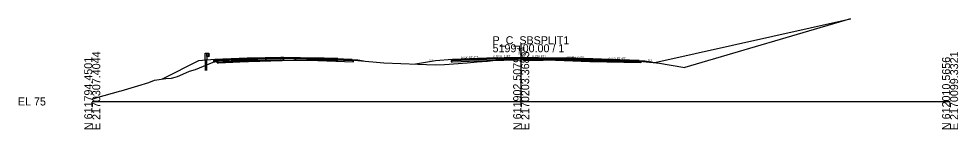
# Model space of a CAD drawing. Extents: x -26 to 1303, y -3010 to 12033.
# Drawn here: x 974.3 to 1302.8, y 1490.3 to 1528.9 of the extents above; entities that cross this region are included whole.
import ezdxf

# ---------------------------------------------------------------- set-up
doc = ezdxf.new("R2010")
doc.units = 0
for name, color, linetype in [('RD_GPK_XS_Cell', 7, 'Continuous'), ('RD_PD_Final_TrvlWay', 7, 'Continuous'), ('RD_Sketch10', 7, 'Continuous'), ('RD_XS_Base', 7, 'Continuous'), ('RD_XS_ExGround', 7, 'Continuous'), ('RD_XS_ExPaveRet', 7, 'Continuous'), ('RD_XS_GR', 7, 'Continuous'), ('RD_XS_Greenside', 7, 'Continuous'), ('RD_XS_Pave', 7, 'Continuous'), ('RD_XS_PaveOvlay_CP', 7, 'Continuous'), ('RD_XS_TieSlope', 7, 'Continuous'), ('RD_XS_TX_Elev_EX', 7, 'Continuous'), ('RD_XS_TX_Elev_PR', 7, 'Continuous'), ('RD_XS_TX_Slope', 7, 'Continuous')]:
    doc.layers.add(name, color=color, linetype=linetype)

msp = doc.modelspace()

# ---------------------------------------------------------------- linework, layer by layer
at = {"layer": 'RD_GPK_XS_Cell'}
for p, q in [((1150, 1500), (1150, 1520)), ((1000, 1500), (1150, 1500)), ((1150, 1500), (1300, 1500))]:
    msp.add_line(p, q, dxfattribs=at)
at = {"layer": 'RD_PD_Final_TrvlWay'}
msp.add_lwpolyline([(1040.02, 1510.84), (1040.02, 1514.44), (1039.52, 1514.4), (1039.52, 1510.84)], dxfattribs=at)
at = {"layer": 'RD_Sketch10'}
msp.add_lwpolyline([(1196.77, 1513.59), (1265.16, 1528.9), (1207.27, 1511.84)], dxfattribs=at)
at = {"layer": 'RD_XS_Base'}
for p, q in [((1054.14, 1514.81), (1042.89, 1514.35)), ((1054.89, 1514.84), (1054.14, 1514.81)), ((1065.98, 1515.06), (1054.89, 1514.84)), ((1054.89, 1514.34), (1065.98, 1514.56)), ((1066.89, 1515.08), (1065.98, 1515.06)), ((1065.98, 1514.56), (1066.89, 1514.58)), ((1066.89, 1515.22), (1066.89, 1515.23)), ((1066.89, 1515.23), (1066.89, 1515.18)), ((1066.89, 1515.08), (1066.89, 1515.23)), ((1066.89, 1515.23), (1066.89, 1515.23)), ((1066.89, 1515.23), (1066.89, 1515.23)), ((1066.89, 1515.23), (1066.89, 1514.58)), ((1066.89, 1515.08), (1066.89, 1515.22)), ((1066.89, 1515.18), (1066.89, 1514.58)), ((1066.89, 1515.04), (1066.89, 1515.08)), ((1066.89, 1514.58), (1066.89, 1515.08)), ((1066.89, 1515.08), (1066.89, 1515.08)), ((1066.89, 1515.08), (1066.89, 1515.08)), ((1066.89, 1515.08), (1066.89, 1515.08)), ((1078.89, 1514.84), (1066.89, 1515.08)), ((1066.89, 1514.58), (1066.89, 1515.04)), ((1066.89, 1514.58), (1066.89, 1514.58)), ((1066.89, 1514.58), (1066.89, 1514.58)), ((1066.89, 1514.58), (1078.89, 1514.34)), ((1090.89, 1514.36), (1078.89, 1514.84)), ((1080.89, 1514.76), (1080.89, 1514.76)), ((1138, 1514.83), (1126, 1514.35)), ((1136, 1514.75), (1136, 1514.75)), ((1150, 1515.07), (1138, 1514.83)), ((1138, 1514.33), (1150, 1514.57)), ((1150, 1514.57), (1150, 1515.23)), ((1150, 1515.23), (1150, 1515.23)), ((1150, 1515.23), (1150, 1515.23)), ((1150, 1515.23), (1150, 1515.07)), ((1150, 1515.07), (1150, 1515.07)), ((1150, 1515.07), (1162, 1514.83)), ((1150, 1515.07), (1150, 1515.07)), ((1150, 1514.57), (1150, 1515.07)), ((1150, 1515.07), (1150, 1515.07)), ((1150, 1515.07), (1150, 1515.07)), ((1162, 1514.33), (1150, 1514.57)), ((1150, 1514.57), (1150, 1514.57)), ((1150, 1514.57), (1150, 1514.57)), ((1162, 1514.83), (1162, 1514.83)), ((1162, 1514.83), (1174, 1514.35)), ((1042.86, 1514.35), (1042.39, 1514.33)), ((1042.39, 1514.33), (1042.39, 1514.31)), ((1042.39, 1514.31), (1042.39, 1513.83)), ((1042.39, 1513.83), (1042.86, 1513.85)), ((1042.89, 1514.35), (1042.86, 1514.35)), ((1042.86, 1513.85), (1042.89, 1513.85)), ((1042.89, 1513.85), (1054.14, 1514.31)), ((1054.14, 1514.31), (1054.89, 1514.34)), ((1078.89, 1514.34), (1091.39, 1513.84)), ((1080.89, 1514.26), (1080.89, 1514.26)), ((1091.39, 1514.34), (1090.89, 1514.36)), ((1090.89, 1514.36), (1090.89, 1514.36)), ((1091.39, 1513.84), (1091.39, 1514.34)), ((1091.39, 1514.34), (1091.39, 1514.34)), ((1126, 1514.35), (1125.5, 1514.33)), ((1125.5, 1514.33), (1125.5, 1514.33)), ((1125.5, 1514.33), (1125.5, 1513.83)), ((1125.5, 1513.83), (1126, 1513.85)), ((1126, 1514.35), (1126, 1514.35)), ((1126, 1513.85), (1138, 1514.33)), ((1126, 1513.85), (1126, 1513.85)), ((1136, 1514.25), (1136, 1514.25)), ((1174, 1513.85), (1162, 1514.33)), ((1162, 1514.33), (1162, 1514.33)), ((1174, 1514.35), (1174, 1514.35)), ((1174, 1514.35), (1191.3, 1514.01)), ((1191.8, 1513.5), (1174, 1513.85)), ((1174, 1513.85), (1174, 1513.85)), ((1191.3, 1514.01), (1191.3, 1514.01)), ((1191.3, 1514.01), (1191.8, 1514)), ((1191.8, 1514), (1191.8, 1514)), ((1191.8, 1514), (1191.8, 1513.5))]:
    msp.add_line(p, q, dxfattribs=at)
at = {"layer": 'RD_XS_ExGround'}
msp.add_lwpolyline([(1000, 1500.8), (1002.01, 1501.49), (1009.13, 1503.43), (1009.56, 1503.56), (1010.11, 1503.75), (1015.91, 1505.47), (1019.82, 1506.67), (1021.72, 1507.46), (1025.68, 1508.01), (1027.71, 1508.2), (1028.97, 1508.48), (1029.8, 1508.77), (1031.66, 1509.52), (1034.01, 1510.6), (1036.1, 1511.18), (1043.67, 1514.3), (1051.65, 1514.61), (1070.43, 1515.24), (1079.12, 1515.13), (1085.93, 1515.04), (1092.9, 1514.38), (1101.96, 1513.5), (1113.85, 1513.01), (1119.88, 1512.75), (1123.19, 1512.98), (1131.17, 1513.5), (1134.6, 1513.83), (1138.2, 1514.08), (1142.09, 1514.5), (1147.03, 1514.8), (1150.77, 1515.03), (1157.71, 1515.14), (1165.97, 1515.26), (1181.1, 1514.72), (1187.94, 1514.49), (1193.71, 1513.87), (1197.38, 1513.53), (1197.72, 1513.5), (1207.27, 1511.84)], dxfattribs=at)
at = {"layer": 'RD_XS_ExPaveRet'}
for points in [[(1085.93, 1515.04), (1085.93, 1515.04), (1085.93, 1514.89), (1085.93, 1514.29), (1085.93, 1514.29), (1085.93, 1514.29), (1081.1, 1514.35), (1079.12, 1514.38), (1071.29, 1514.48), (1070.43, 1514.49), (1054.59, 1513.96), (1051.65, 1513.86), (1044.1, 1513.56), (1043.67, 1513.55), (1043.67, 1514.22), (1043.67, 1514.3), (1044.1, 1514.31), (1051.65, 1514.61), (1054.59, 1514.71), (1070.43, 1515.24), (1071.29, 1515.23), (1079.12, 1515.13), (1081.1, 1515.1), (1085.93, 1515.04), (1085.93, 1515.04)], [(1081.1, 1515.1), (1079.12, 1515.13), (1071.29, 1515.23), (1070.43, 1515.24), (1054.59, 1514.71), (1051.65, 1514.61), (1044.1, 1514.31), (1043.67, 1514.3), (1043.67, 1514.22), (1043.67, 1513.55), (1044.1, 1513.56), (1051.65, 1513.86), (1054.59, 1513.96), (1070.43, 1514.49), (1071.29, 1514.48), (1079.12, 1514.38), (1081.1, 1514.35), (1085.93, 1514.29), (1085.93, 1514.89), (1085.93, 1515.04), (1081.1, 1515.1)], [(1181.1, 1514.72), (1165.97, 1515.26), (1165.97, 1515.26), (1157.71, 1515.14), (1157.71, 1515.14), (1150.77, 1515.03), (1150.77, 1515.03), (1150.77, 1515.03), (1150.77, 1514.28), (1150.77, 1514.28), (1157.71, 1514.39), (1157.71, 1514.39), (1165.97, 1514.51), (1165.97, 1514.51), (1181.1, 1513.97), (1181.1, 1513.97), (1187.94, 1513.74), (1187.94, 1514.49), (1187.94, 1514.49), (1181.1, 1514.72), (1181.1, 1514.72)], [(1181.1, 1514.72), (1165.97, 1515.26), (1157.71, 1515.14), (1150.77, 1515.03), (1150.77, 1514.28), (1157.71, 1514.39), (1165.97, 1514.51), (1181.1, 1513.97), (1187.94, 1513.74), (1187.94, 1514.49), (1181.1, 1514.72)]]:
    msp.add_lwpolyline(points, dxfattribs=at)
at = {"layer": 'RD_XS_GR'}
for p, q in [((1039.52, 1514.4), (1039.52, 1516.84)), ((1039.52, 1516.84), (1039.77, 1516.84)), ((1039.77, 1516.84), (1040.02, 1516.84)), ((1040.02, 1516.84), (1040.02, 1514.44)), ((1040.02, 1515.67), (1040.02, 1516.84)), ((1040.02, 1516.84), (1040.69, 1516.84)), ((1040.69, 1515.67), (1040.02, 1515.67)), ((1040.69, 1516.84), (1040.69, 1515.67)), ((1040.7, 1516.82), (1040.69, 1516.84)), ((1040.69, 1516.84), (1040.69, 1516.78)), ((1040.69, 1516.78), (1040.69, 1515.67)), ((1040.69, 1516.26), (1040.95, 1516.53)), ((1040.7, 1516.24), (1040.69, 1516.26)), ((1040.69, 1515.67), (1040.95, 1515.95)), ((1040.96, 1516.55), (1040.7, 1516.82)), ((1040.96, 1515.96), (1040.7, 1516.24)), ((1040.95, 1516.53), (1040.96, 1516.55)), ((1040.95, 1515.95), (1040.96, 1515.96)), ((1040.02, 1514.44), (1039.52, 1514.4))]:
    msp.add_line(p, q, dxfattribs=at)
at = {"layer": 'RD_XS_Greenside'}
for p, q in [((1037.21, 1514.22), (1024.45, 1507.84)), ((1092.89, 1514.51), (1094.81, 1514.19)), ((1120, 1514.19), (1113.1, 1513.04)), ((1193.3, 1514.17), (1196.77, 1513.59))]:
    msp.add_line(p, q, dxfattribs=at)
at = {"layer": 'RD_XS_Pave'}
for p, q in [((1054.14, 1515.12), (1042.89, 1514.67)), ((1054.14, 1514.96), (1042.89, 1514.51)), ((1042.89, 1514.51), (1054.14, 1514.96)), ((1042.89, 1514.35), (1054.14, 1514.81)), ((1042.89, 1514.67), (1042.89, 1514.66)), ((1042.89, 1514.66), (1042.89, 1514.51)), ((1054.89, 1515.15), (1054.14, 1515.12)), ((1054.89, 1514.99), (1054.14, 1514.96)), ((1054.14, 1514.96), (1054.89, 1514.99)), ((1054.14, 1514.81), (1054.89, 1514.84)), ((1065.98, 1515.38), (1054.89, 1515.15)), ((1065.98, 1515.22), (1054.89, 1514.99)), ((1054.89, 1514.99), (1065.98, 1515.22)), ((1054.89, 1514.84), (1065.98, 1515.06)), ((1066.89, 1515.39), (1065.98, 1515.38)), ((1066.89, 1515.23), (1065.98, 1515.22)), ((1065.98, 1515.22), (1066.89, 1515.23)), ((1065.98, 1515.06), (1066.89, 1515.08)), ((1078.89, 1515.15), (1066.89, 1515.39)), ((1066.89, 1515.39), (1066.89, 1515.39)), ((1066.89, 1515.39), (1066.89, 1515.39)), ((1066.89, 1515.22), (1066.89, 1515.23)), ((1066.89, 1515.23), (1066.89, 1515.22)), ((1066.89, 1515.08), (1066.89, 1515.23)), ((1066.89, 1515.23), (1066.89, 1515.23)), ((1066.89, 1515.23), (1066.89, 1515.23)), ((1066.89, 1515.23), (1066.89, 1515.23)), ((1066.89, 1515.23), (1066.89, 1515.23)), ((1066.89, 1515.23), (1078.89, 1514.99)), ((1078.89, 1514.99), (1066.89, 1515.23)), ((1066.89, 1515.23), (1066.89, 1515.23)), ((1066.89, 1515.23), (1066.89, 1515.23)), ((1066.89, 1515.23), (1066.89, 1515.08)), ((1066.89, 1515.08), (1066.89, 1515.22)), ((1066.89, 1515.22), (1066.89, 1515.08)), ((1066.89, 1515.08), (1066.89, 1515.08)), ((1066.89, 1515.08), (1066.89, 1515.08)), ((1066.89, 1515.08), (1078.89, 1514.84)), ((1090.89, 1514.67), (1078.89, 1515.15)), ((1078.89, 1514.99), (1090.89, 1514.51)), ((1090.89, 1514.51), (1078.89, 1514.99)), ((1078.89, 1514.84), (1090.89, 1514.36)), ((1080.89, 1515.07), (1080.89, 1515.07)), ((1080.89, 1514.91), (1080.89, 1514.91)), ((1080.89, 1514.91), (1080.89, 1514.91)), ((1080.89, 1514.76), (1080.89, 1514.76)), ((1090.89, 1514.51), (1090.89, 1514.67)), ((1090.89, 1514.67), (1090.89, 1514.67)), ((1138, 1515.15), (1126, 1514.67)), ((1138, 1514.99), (1126, 1514.51)), ((1126, 1514.51), (1138, 1514.99)), ((1126, 1514.35), (1138, 1514.83)), ((1126, 1514.67), (1126, 1514.67)), ((1126, 1514.67), (1126, 1514.51)), ((1136, 1515.07), (1136, 1515.07)), ((1136, 1514.91), (1136, 1514.91)), ((1136, 1514.91), (1136, 1514.91)), ((1136, 1514.75), (1136, 1514.75)), ((1150, 1515.39), (1138, 1515.15)), ((1150, 1515.23), (1138, 1514.99)), ((1138, 1514.99), (1150, 1515.23)), ((1138, 1514.83), (1150, 1515.07)), ((1162, 1515.15), (1150, 1515.39)), ((1150, 1515.39), (1150, 1515.39)), ((1150, 1515.39), (1150, 1515.39)), ((1150, 1515.07), (1150, 1515.23)), ((1150, 1515.23), (1150, 1515.23)), ((1150, 1515.23), (1150, 1515.23)), ((1150, 1515.23), (1150, 1515.23)), ((1150, 1515.23), (1150, 1515.23)), ((1150, 1515.23), (1162, 1514.99)), ((1162, 1514.99), (1150, 1515.23)), ((1150, 1515.23), (1150, 1515.23)), ((1150, 1515.23), (1150, 1515.23)), ((1150, 1515.23), (1150, 1515.23)), ((1150, 1515.23), (1150, 1515.07)), ((1150, 1515.07), (1150, 1515.07)), ((1150, 1515.07), (1150, 1515.07)), ((1150, 1515.07), (1150, 1515.07)), ((1150, 1515.07), (1162, 1514.83)), ((1174, 1514.67), (1162, 1515.15)), ((1162, 1515.15), (1162, 1515.15)), ((1162, 1514.99), (1162, 1514.99)), ((1162, 1514.99), (1174, 1514.51)), ((1174, 1514.51), (1162, 1514.99)), ((1162, 1514.99), (1162, 1514.99)), ((1162, 1514.83), (1162, 1514.83)), ((1162, 1514.83), (1174, 1514.35)), ((1191.3, 1514.33), (1174, 1514.67)), ((1174, 1514.67), (1174, 1514.67)), ((1042.89, 1514.51), (1042.89, 1514.51)), ((1042.89, 1514.51), (1042.89, 1514.35)), ((1090.89, 1514.36), (1090.89, 1514.51)), ((1090.89, 1514.51), (1090.89, 1514.51)), ((1126, 1514.51), (1126, 1514.51)), ((1126, 1514.51), (1126, 1514.35)), ((1174, 1514.51), (1174, 1514.51)), ((1174, 1514.51), (1191.3, 1514.17)), ((1191.3, 1514.17), (1174, 1514.51)), ((1174, 1514.51), (1174, 1514.51)), ((1174, 1514.35), (1191.3, 1514.01)), ((1174, 1514.35), (1174, 1514.35)), ((1191.3, 1514.17), (1191.3, 1514.33)), ((1191.3, 1514.33), (1191.3, 1514.33)), ((1191.3, 1514.01), (1191.3, 1514.17)), ((1191.3, 1514.17), (1191.3, 1514.17))]:
    msp.add_line(p, q, dxfattribs=at)
at = {"layer": 'RD_XS_PaveOvlay_CP'}
for p, q in [((1042.89, 1514.67), (1054.89, 1515.15)), ((1054.89, 1515.15), (1066.89, 1515.39)), ((1066.89, 1515.39), (1078.89, 1515.15)), ((1078.89, 1515.15), (1090.89, 1514.67)), ((1138, 1515.15), (1126, 1514.67)), ((1136, 1515.07), (1136, 1515.07)), ((1150, 1515.39), (1138, 1515.15)), ((1162, 1515.15), (1150, 1515.39)), ((1150, 1515.39), (1150, 1515.39)), ((1150, 1515.39), (1150, 1515.39)), ((1174, 1514.67), (1162, 1515.15)), ((1162, 1515.15), (1162, 1515.15)), ((1191.3, 1514.33), (1174, 1514.67)), ((1174, 1514.67), (1174, 1514.67))]:
    msp.add_line(p, q, dxfattribs=at)
at = {"layer": 'RD_XS_TieSlope'}
for p, q in [((1042.89, 1514.67), (1037.21, 1514.22)), ((1090.89, 1514.67), (1092.89, 1514.51)), ((1126, 1514.67), (1120, 1514.19)), ((1191.3, 1514.33), (1193.3, 1514.17))]:
    msp.add_line(p, q, dxfattribs=at)

# ---------------------------------------------------------------- texts
at = {"layer": 'RD_GPK_XS_Cell'}
for s, p in [('P_C_SBSPLIT1', (1140, 1520)), ('5199+00.00 / 1', (1140, 1517.2)), ('EL 75', (974, 1498.6))]:
    msp.add_text(s, height=2.8, dxfattribs=at).set_placement(p)
for s, p in [('N 611794.4501', (1000, 1490)), ('E 2170307.4044', (1002.8, 1490)), ('N 611902.5079', (1150, 1490)), ('E 2170203.3683', (1152.8, 1490)), ('N 612010.5656', (1300, 1490)), ('E 2170099.3321', (1302.8, 1490))]:
    msp.add_text(s, height=2.8, rotation=90, dxfattribs=at).set_placement(p)
at = {"layer": 'RD_XS_TX_Elev_EX'}
msp.add_text('89.98', height=0.6, rotation=90, dxfattribs=at).set_placement((1149.66, 1516.27))
at = {"layer": 'RD_XS_TX_Elev_PR'}
msp.add_text('90.39', height=1, rotation=90, dxfattribs=at).set_placement((1151.24, 1515.63))
at = {"layer": 'RD_XS_TX_Slope'}
for s, rotation, p in [('6:1', 9.4642, (1117.85, 1513.89)), ('0.040 FT./FT.', 2.2906, (1128.93, 1514.89)), ('0.020 FT./FT.', 1.1458, (1140.27, 1515.36)), ('0.020 FT./FT.', 358.8542, (1153.94, 1515.41)), ('0.040 FT./FT.', 357.7094, (1165.94, 1515.09)), ('0.020 FT./FT.', 358.8542, (1180.59, 1514.64)), ('6:1', 350.5358, (1194.34, 1514.11))]:
    msp.add_text(s, height=0.75, rotation=rotation, dxfattribs=at).set_placement(p)

doc.saveas('drawing.dxf')
